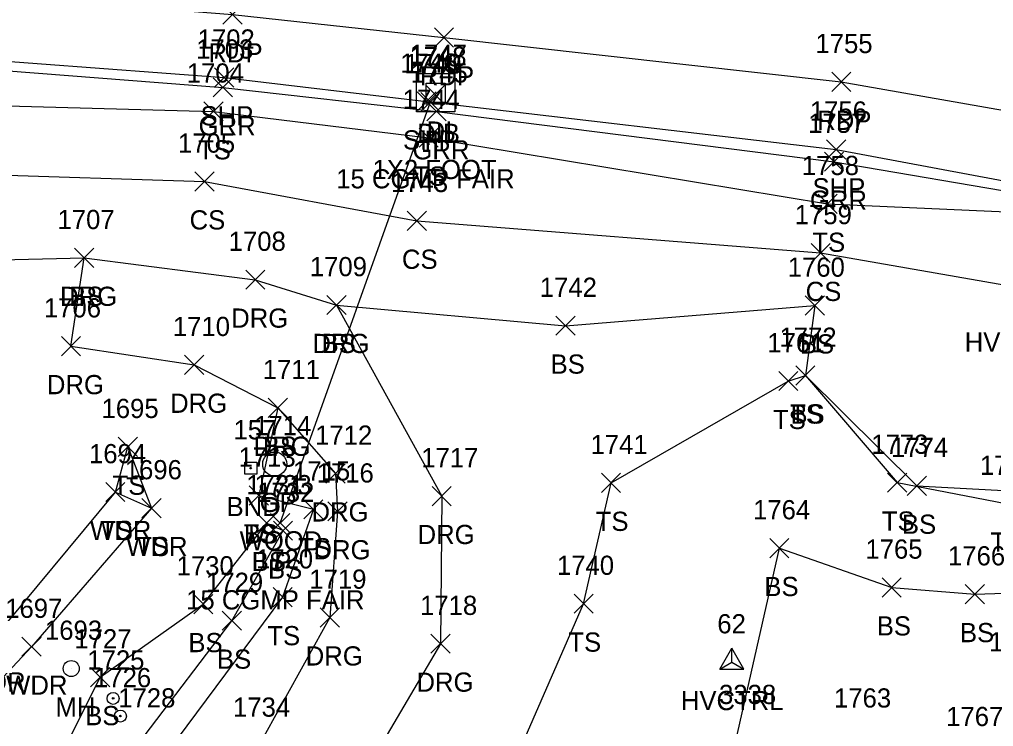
# Model space of a CAD drawing. Extents: x 49137 to 50946, y 9590 to 10709.
# Drawn here: x 50392.8 to 50494.3, y 9981.3 to 10054.9 of the extents above; entities that cross this region are included whole.
import ezdxf

# ---------------------------------------------------------------- set-up
doc = ezdxf.new("R2010")
doc.units = 0
for name, color, linetype in [('C_A', 7, 'Continuous'), ('C_I', 7, 'Continuous'), ('CPSM', 7, 'Continuous'), ('D_A', 7, 'Continuous'), ('D_C', 7, 'Continuous'), ('D_I', 7, 'Continuous'), ('D_TIC', 7, 'Continuous'), ('DCP', 7, 'Continuous'), ('DS', 7, 'Continuous'), ('L_A', 7, 'Continuous'), ('L_I', 7, 'Continuous'), ('L_TIC', 7, 'Continuous'), ('LAWA', 7, 'Continuous'), ('LELB', 7, 'Continuous'), ('M_A', 7, 'Continuous'), ('M_I', 7, 'Continuous'), ('MHBP', 7, 'Continuous'), ('P_A', 7, 'Continuous'), ('P_I', 7, 'Continuous'), ('P_TIC', 7, 'Continuous'), ('PET', 7, 'Continuous'), ('PSP', 7, 'Continuous'), ('R_A', 7, 'Continuous'), ('R_C', 7, 'Continuous'), ('R_I', 7, 'Continuous'), ('R_TIC', 7, 'Continuous'), ('RDG', 7, 'Continuous'), ('RGP', 7, 'Continuous'), ('RGR', 7, 'Continuous'), ('U_A', 7, 'Continuous'), ('U_I', 7, 'Continuous'), ('UUMH', 7, 'Continuous'), ('UWV', 7, 'Continuous')]:
    doc.layers.add(name, color=color, linetype=linetype)

msp = doc.modelspace()

# ---------------------------------------------------------------- linework, layer by layer
at = {"layer": 'CPSM'}
for p, q in [((50465.77, 9987.26), (50467.02, 9989.43)), ((50468.27, 9987.26), (50467.02, 9989.43)), ((50467.02, 9987.98), (50467.02, 9989.43)), ((50465.77, 9987.26), (50467.02, 9987.98)), ((50467.02, 9987.98), (50467.02, 9987.98)), ((50467.02, 9987.98), (50468.27, 9987.26)), ((50465.77, 9987.26), (50468.27, 9987.26))]:
    msp.add_line(p, q, dxfattribs=at)
at = {"layer": 'D_TIC'}
for points in [[(50435.15, 10046.07), (50437.15, 10048.07)], [(50437.15, 10046.07), (50435.15, 10048.07)], [(50434.63, 10045.33), (50436.63, 10047.33)], [(50436.63, 10045.33), (50434.63, 10047.33)], [(50419, 10001.47), (50421, 10003.47)], [(50421, 10001.47), (50419, 10003.47)]]:
    msp.add_lwpolyline(points, dxfattribs=at)
at = {"layer": 'DCP'}
msp.add_lwpolyline([(50420, 10002.47), (50435.63, 10046.33)], dxfattribs=at)
at = {"layer": 'DS'}
for p, q in [((50434.18, 10049.29), (50438.18, 10049.29)), ((50434.18, 10045.29), (50434.18, 10049.29)), ((50438.18, 10049.29), (50438.18, 10045.29)), ((50435.18, 10046.29), (50435.18, 10048.29)), ((50435.18, 10048.29), (50437.18, 10048.29)), ((50437.18, 10048.29), (50437.18, 10046.29)), ((50436.19, 10047.3), (50436.19, 10047.3)), ((50436.19, 10047.3), (50436.19, 10047.3)), ((50437.18, 10046.29), (50435.18, 10046.29)), ((50438.18, 10045.29), (50434.18, 10045.29))]:
    msp.add_line(p, q, dxfattribs=at)
at = {"layer": 'L_TIC'}
for points in [[(50412.04, 10044.35), (50414.04, 10046.35)], [(50414.04, 10044.35), (50412.04, 10046.35)], [(50434.45, 10041.61), (50436.45, 10043.61)], [(50436.45, 10041.61), (50434.45, 10043.61)], [(50411.12, 10037.05), (50413.12, 10039.05)], [(50413.12, 10037.05), (50411.12, 10039.05)], [(50476, 10034.72), (50478, 10036.72)], [(50478, 10034.72), (50476, 10036.72)], [(50433.22, 10032.95), (50435.22, 10034.95)], [(50435.22, 10032.95), (50433.22, 10034.95)], [(50475.27, 10029.6), (50477.27, 10031.6)], [(50477.27, 10029.6), (50475.27, 10031.6)], [(50398.58, 10029.09), (50400.58, 10031.09)], [(50400.58, 10029.09), (50398.58, 10031.09)], [(50424.86, 10024.18), (50426.86, 10026.18)], [(50426.86, 10024.18), (50424.86, 10026.18)], [(50474.66, 10024.13), (50476.66, 10026.13)], [(50476.66, 10024.13), (50474.66, 10026.13)], [(50448.71, 10022.03), (50450.71, 10024.03)], [(50450.71, 10022.03), (50448.71, 10024.03)], [(50473.68, 10016.83), (50475.68, 10018.83)], [(50475.68, 10016.83), (50473.68, 10018.83)], [(50473.68, 10016.83), (50475.68, 10018.83)], [(50475.68, 10016.83), (50473.68, 10018.83)], [(50471.9, 10016.26), (50473.9, 10018.26)], [(50473.9, 10016.26), (50471.9, 10018.26)], [(50418.74, 10013.47), (50420.74, 10015.47)], [(50420.74, 10013.47), (50418.74, 10015.47)], [(50403.13, 10009.41), (50405.13, 10011.41)], [(50405.13, 10009.41), (50403.13, 10011.41)], [(50453.44, 10005.65), (50455.44, 10007.65)], [(50455.44, 10005.65), (50453.44, 10007.65)], [(50483.23, 10005.68), (50485.23, 10007.68)], [(50485.23, 10005.68), (50483.23, 10007.68)], [(50485.29, 10005.35), (50487.29, 10007.35)], [(50487.29, 10005.35), (50485.29, 10007.35)], [(50401.83, 10004.7), (50403.83, 10006.7)], [(50403.83, 10004.7), (50401.83, 10006.7)], [(50401.83, 10004.7), (50403.83, 10006.7)], [(50403.83, 10004.7), (50401.83, 10006.7)], [(50416.78, 10004.34), (50418.78, 10006.34)], [(50418.78, 10004.34), (50416.78, 10006.34)], [(50416.78, 10004.34), (50418.78, 10006.34)], [(50418.78, 10004.34), (50416.78, 10006.34)], [(50405.6, 10003.03), (50407.6, 10005.03)], [(50407.6, 10003.03), (50405.6, 10005.03)], [(50405.6, 10003.03), (50407.6, 10005.03)], [(50407.6, 10003.03), (50405.6, 10005.03)], [(50422.45, 10002.9), (50424.45, 10004.9)], [(50424.45, 10002.9), (50422.45, 10004.9)], [(50417.59, 10001.47), (50419.59, 10003.47)], [(50419.59, 10001.47), (50417.59, 10003.47)], [(50419.29, 10000.68), (50421.29, 10002.68)], [(50421.29, 10000.68), (50419.29, 10002.68)], [(50419.29, 10000.68), (50421.29, 10002.68)], [(50421.29, 10000.68), (50419.29, 10002.68)], [(50470.97, 9998.86), (50472.97, 10000.86)], [(50472.97, 9998.86), (50470.97, 10000.86)], [(50482.67, 9994.76), (50484.67, 9996.76)], [(50484.67, 9994.76), (50482.67, 9996.76)], [(50419.25, 9993.74), (50421.25, 9995.74)], [(50421.25, 9993.74), (50419.25, 9995.74)], [(50450.59, 9993.07), (50452.59, 9995.07)], [(50452.59, 9993.07), (50450.59, 9995.07)], [(50491.32, 9994.06), (50493.32, 9996.06)], [(50493.32, 9994.06), (50491.32, 9996.06)], [(50410.99, 9993.02), (50412.99, 9995.02)], [(50412.99, 9993.02), (50410.99, 9995.02)], [(50413.97, 9991.3), (50415.97, 9993.3)], [(50415.97, 9991.3), (50413.97, 9993.3)], [(50393.1, 9988.59), (50395.1, 9990.59)], [(50395.1, 9988.59), (50393.1, 9990.59)], [(50400.25, 9985.41), (50402.25, 9987.41)], [(50402.25, 9985.41), (50400.25, 9987.41)]]:
    msp.add_lwpolyline(points, dxfattribs=at)
at = {"layer": 'LAWA'}
msp.add_lwpolyline([(50319.22, 9934.09), (50349.18, 9962.81), (50389.74, 9989.92), (50402.83, 10005.7), (50406.6, 10004.03), (50394.1, 9989.59), (50381.28, 9975.89)], dxfattribs=at)
at = {"layer": 'LELB'}
for points in [[(50167.44, 10041.81), (50201.55, 10044.88), (50212.32, 10046.12), (50246.1, 10048.99), (50272.8, 10048.46), (50313.94, 10048.62), (50350.81, 10048.34), (50387.74, 10046.03), (50413.04, 10045.35), (50435.45, 10042.61), (50477, 10035.72), (50497.96, 10034.79)], [(50107.47, 10020.38), (50144.2, 10028.78), (50165.65, 10031.22), (50202.05, 10039.61), (50215.24, 10036.08), (50246.55, 10038.53), (50272.19, 10036.43), (50315.22, 10038.43), (50350.77, 10037.74), (50388.31, 10038.81), (50412.12, 10038.05), (50434.22, 10033.95), (50476.27, 10030.6), (50502.33, 10026.06), (50519.95, 10026.12), (50528.33, 10023.44), (50558.5, 10017.09), (50596.1, 10007.75), (50623.13, 10001.96)], [(50278.22, 10023.17), (50289.26, 10024.35), (50316.04, 10029.33), (50350.22, 10028.42), (50386.55, 10029.79), (50399.58, 10030.09)], [(50425.86, 10025.18), (50449.71, 10023.03), (50475.66, 10025.13), (50474.68, 10017.83), (50486.29, 10006.35), (50502.41, 10005.47)], [(50419.71, 9962.53), (50427.02, 9958.62), (50443.59, 9975.77), (50451.59, 9994.07), (50454.44, 10006.65), (50472.9, 10017.26), (50474.68, 10017.83), (50484.23, 10006.68), (50495.54, 10004.49), (50502.41, 10005.47), (50508.64, 10009.21), (50510.8, 10016.8), (50516.43, 10020.07), (50519.98, 10016.8), (50555.4, 10006.01), (50591.3, 9995.87), (50619.49, 9985.31)], [(50419.74, 10014.47), (50417.78, 10005.34)], [(50402.83, 10005.7), (50404.13, 10010.41), (50406.6, 10004.03)], [(50417.78, 10005.34), (50423.45, 10003.9), (50420.25, 9994.74), (50406.36, 9976.06), (50400.43, 9966.53)], [(50394.04, 9971.92), (50401.25, 9986.41), (50411.99, 9994.02), (50418.59, 10002.47), (50420.29, 10001.68)], [(50398.71, 9968.32), (50405.82, 9980.26), (50414.97, 9992.3), (50420.29, 10001.68)], [(50466.07, 9973.83), (50471.97, 9999.86), (50483.67, 9995.76), (50492.32, 9995.06), (50507.86, 9995.58), (50517.96, 9997.49), (50531.64, 9987.18), (50557.63, 9981.84), (50585.28, 9983.69), (50616.14, 9968.69)]]:
    msp.add_lwpolyline(points, dxfattribs=at)
at = {"layer": 'MHBP'}
msp.add_lwpolyline([(50416.3, 10008.81), (50417.55, 10008.81), (50417.55, 10007.56), (50416.3, 10007.56)], close=True, dxfattribs=at)
msp.add_circle((50416.92, 10008.19), 0.0833, dxfattribs=at)
at = {"layer": 'P_TIC'}
for points in [[(50414.03, 10054.45), (50416.03, 10056.45)], [(50416.03, 10054.45), (50414.03, 10056.45)], [(50436.05, 10052.05), (50438.05, 10054.05)], [(50438.05, 10052.05), (50436.05, 10054.05)], [(50413.17, 10047.89), (50415.17, 10049.89)], [(50415.17, 10047.89), (50413.17, 10049.89)], [(50477.42, 10047.42), (50479.42, 10049.42)], [(50479.42, 10047.42), (50477.42, 10049.42)], [(50434.24, 10045.38), (50436.24, 10047.38)], [(50436.24, 10045.38), (50434.24, 10047.38)], [(50476.89, 10040.39), (50478.89, 10042.39)], [(50478.89, 10040.39), (50476.89, 10042.39)]]:
    msp.add_lwpolyline(points, dxfattribs=at)
at = {"layer": 'PET'}
msp.add_lwpolyline([(49743.42, 9944.81), (49788.35, 9958.02), (49837.04, 9971.51), (49882.75, 9984.49), (49918.64, 9994.5), (49951.14, 10003.99), (49990.91, 10015.05), (50038.8, 10027.76), (50078.38, 10036.75), (50102.79, 10041.88), (50136.94, 10048.02), (50166.81, 10052.31), (50203.48, 10056.47), (50244.74, 10059.59), (50274.3, 10060.67), (50312.69, 10061.26), (50351.88, 10059.79), (50388.42, 10057.55), (50415.03, 10055.45), (50437.05, 10053.05), (50478.42, 10048.42), (50499.95, 10044.65)], dxfattribs=at)
at = {"layer": 'PSP'}
msp.add_lwpolyline([(49745.77, 9936.94), (49791.02, 9949.79), (49838.6, 9962.98), (49884.65, 9976.31), (49920.32, 9986.67), (49952.97, 9996.21), (49993.49, 10007.72), (50041.55, 10020.44), (50079.02, 10029.05), (50103.84, 10034.11), (50138.34, 10040.53), (50167.13, 10044.8), (50204.38, 10048.62), (50245.47, 10052.53), (50273.99, 10052.71), (50313.27, 10053.81), (50350.86, 10052.67), (50388.17, 10050.83), (50414.17, 10048.89), (50435.24, 10046.38), (50477.89, 10041.39), (50498.49, 10037.53)], dxfattribs=at)
at = {"layer": 'R_TIC'}
for points in [[(50413.02, 10046.85), (50415.02, 10048.85)], [(50415.02, 10046.85), (50413.02, 10048.85)], [(50435.27, 10044.35), (50437.27, 10046.35)], [(50437.27, 10044.35), (50435.27, 10046.35)], [(50476.66, 10039.11), (50478.66, 10041.11)], [(50478.66, 10039.11), (50476.66, 10041.11)], [(50398.58, 10029.09), (50400.58, 10031.09)], [(50400.58, 10029.09), (50398.58, 10031.09)], [(50416.4, 10026.82), (50418.4, 10028.82)], [(50418.4, 10026.82), (50416.4, 10028.82)], [(50424.86, 10024.18), (50426.86, 10026.18)], [(50426.86, 10024.18), (50424.86, 10026.18)], [(50397.21, 10019.89), (50399.21, 10021.89)], [(50399.21, 10019.89), (50397.21, 10021.89)], [(50397.21, 10019.89), (50399.21, 10021.89)], [(50399.21, 10019.89), (50397.21, 10021.89)], [(50410.04, 10017.95), (50412.04, 10019.95)], [(50412.04, 10017.95), (50410.04, 10019.95)], [(50418.74, 10013.47), (50420.74, 10015.47)], [(50420.74, 10013.47), (50418.74, 10015.47)], [(50424.76, 10006.63), (50426.76, 10008.63)], [(50426.76, 10006.63), (50424.76, 10008.63)], [(50435.81, 10004.28), (50437.81, 10006.28)], [(50437.81, 10004.28), (50435.81, 10006.28)], [(50424.97, 10002.69), (50426.97, 10004.69)], [(50426.97, 10002.69), (50424.97, 10004.69)], [(50424.16, 9991.63), (50426.16, 9993.63)], [(50426.16, 9991.63), (50424.16, 9993.63)], [(50435.69, 9988.9), (50437.69, 9990.9)], [(50437.69, 9988.9), (50435.69, 9990.9)]]:
    msp.add_lwpolyline(points, dxfattribs=at)
at = {"layer": 'RDG'}
for points in [[(50398.21, 10020.89), (50399.58, 10030.09), (50417.4, 10027.82), (50425.86, 10025.18), (50436.81, 10005.28), (50436.69, 9989.9), (50427.31, 9973.96), (50419.71, 9962.53)], [(50398.21, 10020.89), (50411.04, 10018.95), (50419.74, 10014.47), (50425.76, 10007.63), (50425.97, 10003.69), (50425.16, 9992.63), (50417.77, 9979.3), (50406.78, 9963.51)]]:
    msp.add_lwpolyline(points, dxfattribs=at)
at = {"layer": 'RGP'}
msp.add_line((50419.42, 10008.62), (50419.42, 10008.62), dxfattribs=at)
for radius in [1.25, 0.0833]:
    msp.add_circle((50419.42, 10008.62), radius, dxfattribs=at)
at = {"layer": 'RGR'}
msp.add_lwpolyline([(49745.96, 9935.74), (49791.34, 9948.66), (49838.49, 9962.28), (49885.39, 9975.73), (49920.7, 9985.37), (49953.18, 9995.29), (49993.74, 10006.79), (50040.75, 10019.43), (50079.3, 10027.88), (50102.09, 10032.68), (50138.52, 10039.64), (50167.15, 10043.61), (50204.31, 10047.75), (50245.69, 10050.91), (50273.98, 10052), (50313.38, 10052.67), (50351, 10051.76), (50388.09, 10049.85), (50414.02, 10047.85), (50436.27, 10045.35), (50477.66, 10040.11), (50498.48, 10036.57)], dxfattribs=at)
at = {"layer": 'UUMH'}
for p, q in [((50398.24, 9987.31), (50398.24, 9987.31)), ((50399.08, 9987.31), (50399.08, 9987.31))]:
    msp.add_line(p, q, dxfattribs=at)
msp.add_circle((50398.24, 9987.31), 0.833, dxfattribs=at)
at = {"layer": 'UWV'}
for centre, radius in [((50402.6, 9984.21), 0.625), ((50402.6, 9984.21), 0.0833), ((50403.36, 9982.37), 0.625), ((50403.36, 9982.37), 0.0833)]:
    msp.add_circle(centre, radius, dxfattribs=at)

# ---------------------------------------------------------------- texts
at = {"layer": 'C_A'}
for p in [(50491.27, 10020.32), (50461.71, 9982.98)]:
    msp.add_text('HVCTRL', height=2, dxfattribs=at).set_placement(p)
at = {"layer": 'C_I'}
msp.add_text('62', height=2, dxfattribs=at).set_placement((50465.51, 9990.98))
at = {"layer": 'D_A'}
for s, p in [('DIB', (50434.25, 10042.07)), ('DI', (50435.24, 10042.3)), ('P', (50435.01, 10041.33)), ('P', (50419.38, 9997.47))]:
    msp.add_text(s, height=2, dxfattribs=at).set_placement(p)
at = {"layer": 'D_C'}
for s, p in [('1X2 FOOT', (50429.6, 10038.3)), ('15 CGMP FAIR', (50425.83, 10037.33)), ('15 CGMP FAIR', (50410.2, 9993.47)), ('120 CGMP FOR UTILITIES', (50493.82, 9989.1))]:
    msp.add_text(s, height=2, dxfattribs=at).set_placement(p)
at = {"layer": 'D_I'}
for s, p in [('1748', (50433.45, 10050.07)), ('1747', (50433.49, 10050.3)), ('1749', (50432.93, 10049.33)), ('1733', (50417.31, 10005.47))]:
    msp.add_text(s, height=2, dxfattribs=at).set_placement(p)
at = {"layer": 'L_A'}
for s, p in [('TS', (50411.45, 10040.35)), ('TS', (50433.85, 10037.61)), ('CS', (50410.56, 10033.05)), ('TS', (50475.41, 10030.72)), ('CS', (50432.67, 10028.95)), ('CS', (50474.71, 10025.6)), ('BS', (50398.02, 10025.09)), ('BS', (50424.3, 10020.18)), ('BS', (50474.1, 10020.13)), ('BS', (50448.15, 10018.03)), ('TS', (50473.09, 10012.83)), ('BS', (50473.12, 10012.83)), ('TS', (50471.31, 10012.26)), ('BS', (50418.18, 10009.47)), ('TS', (50402.54, 10005.41)), ('TS', (50452.85, 10001.65)), ('TS', (50482.64, 10001.68)), ('BS', (50484.73, 10001.35)), ('WDR', (50400.19, 10000.7)), ('TS', (50401.24, 10000.7)), ('TS', (50416.19, 10000.34)), ('BS', (50416.22, 10000.34)), ('TS', (50493.95, 9999.49)), ('WDR', (50403.96, 9999.03)), ('TS', (50405.01, 9999.03)), ('TS', (50421.86, 9998.9)), ('BS', (50417.03, 9997.47)), ('BS', (50418.73, 9996.68)), ('BS', (50418.73, 9996.68)), ('BS', (50470.41, 9994.86)), ('BS', (50482.11, 9990.76)), ('BS', (50490.77, 9990.06)), ('BS', (50410.43, 9989.02)), ('TS', (50418.66, 9989.74)), ('TS', (50450, 9989.07)), ('BS', (50413.41, 9987.3)), ('WDR', (50387.1, 9984.92)), ('WDR', (50391.46, 9984.59)), ('BS', (50399.69, 9981.41))]:
    msp.add_text(s, height=2, dxfattribs=at).set_placement(p)
at = {"layer": 'L_I'}
for s, p in [('1704', (50410.27, 10048.35)), ('1744', (50432.75, 10045.61)), ('1705', (50409.35, 10041.05)), ('1758', (50474.31, 10038.72)), ('1743', (50431.53, 10036.95)), ('1759', (50473.57, 10033.6)), ('1707', (50396.81, 10033.09)), ('1709', (50423.08, 10028.18)), ('1760', (50472.84, 10028.13)), ('1742', (50447.02, 10026.03)), ('1772', (50471.98, 10020.83)), ('1772', (50471.98, 10020.83)), ('1761', (50470.72, 10020.26)), ('1711', (50418.18, 10017.47)), ('1695', (50401.39, 10013.41)), ('1741', (50452.31, 10009.65)), ('1773', (50481.54, 10009.68)), ('1774', (50483.59, 10009.35)), ('1694', (50400.09, 10008.7)), ('1694', (50400.09, 10008.7)), ('1713', (50415.66, 10008.34)), ('1713', (50415.66, 10008.34)), ('1775', (50492.85, 10007.49)), ('1696', (50403.81, 10007.03)), ('1696', (50403.81, 10007.03)), ('1715', (50421.33, 10006.9)), ('1731', (50416.47, 10005.47)), ('1732', (50417.6, 10004.68)), ('1732', (50417.6, 10004.68)), ('1764', (50469.23, 10002.86)), ('1765', (50480.93, 9998.76)), ('1720', (50417.47, 9997.74)), ('1766', (50489.53, 9998.06)), ('1730', (50409.21, 9997.02)), ('1740', (50448.81, 9997.07)), ('1729', (50412.27, 9995.3)), ('1697', (50391.36, 9992.59)), ('1727', (50398.56, 9989.41)), ('1728', (50403.13, 9983.26)), ('1763', (50477.66, 9983.25)), ('1767', (50489.34, 9981.32))]:
    msp.add_text(s, height=2, dxfattribs=at).set_placement(p)
at = {"layer": 'M_A'}
msp.add_text('BND', height=2, dxfattribs=at).set_placement((50414.41, 10003.19))
at = {"layer": 'M_I'}
msp.add_text('157', height=2, dxfattribs=at).set_placement((50415.13, 10011.19))
at = {"layer": 'P_A'}
for s, p in [('RDP', (50412.52, 10050.45)), ('RDP', (50434.54, 10048.05)), ('SHP', (50411.7, 10043.89)), ('RDP', (50475.91, 10043.42)), ('SHP', (50432.78, 10041.38)), ('SHP', (50475.42, 10036.39))]:
    msp.add_text(s, height=2, dxfattribs=at).set_placement(p)
at = {"layer": 'P_I'}
for s, p in [('1702', (50411.4, 10051.89)), ('1755', (50475.73, 10051.42)), ('1746', (50432.5, 10049.38)), ('1756', (50475.14, 10044.39))]:
    msp.add_text(s, height=2, dxfattribs=at).set_placement(p)
at = {"layer": 'R_A'}
for s, p in [('GRR', (50411.5, 10042.85)), ('GRR', (50433.76, 10040.35)), ('GRR', (50475.15, 10035.11)), ('DRG', (50397.07, 10025.09)), ('DRG', (50414.89, 10022.82)), ('DRG', (50423.35, 10020.18)), ('DRG', (50395.7, 10015.89)), ('DRG', (50395.7, 10015.89)), ('DRG', (50408.53, 10013.95)), ('DRG', (50417.23, 10009.47)), ('GP', (50417.85, 10003.62)), ('DRG', (50423.25, 10002.63)), ('DRG', (50434.3, 10000.28)), ('DRG', (50423.46, 9998.69)), ('DRG', (50422.65, 9987.63)), ('DRG', (50434.18, 9984.9))]:
    msp.add_text(s, height=2, dxfattribs=at).set_placement(p)
at = {"layer": 'R_C'}
msp.add_text('WOOD', height=2, dxfattribs=at).set_placement((50415.77, 9999.62))
at = {"layer": 'R_I'}
for s, p in [('1703', (50411.25, 10050.85)), ('1745', (50433.58, 10048.35)), ('1757', (50474.97, 10043.11)), ('1707', (50396.81, 10033.09)), ('1708', (50414.63, 10030.82)), ('1709', (50423.08, 10028.18)), ('1706', (50395.39, 10023.89)), ('1706', (50395.39, 10023.89)), ('1710', (50408.82, 10021.95)), ('1711', (50418.18, 10017.47)), ('1714', (50417.29, 10011.62)), ('1712', (50423.63, 10010.63)), ('1717', (50434.68, 10008.28)), ('1716', (50423.79, 10006.69)), ('1719', (50423.03, 9995.63)), ('1718', (50434.56, 9992.9)), ('1734', (50415.08, 9982.3))]:
    msp.add_text(s, height=2, dxfattribs=at).set_placement(p)
at = {"layer": 'U_A'}
msp.add_text('MH', height=2, dxfattribs=at).set_placement((50396.6, 9982.31))
at = {"layer": 'U_I'}
for s, p in [('1693', (50395.5, 9990.31)), ('1725', (50399.91, 9987.21)), ('1726', (50400.61, 9985.37)), ('3338', (50465.69, 9983.62))]:
    msp.add_text(s, height=2, dxfattribs=at).set_placement(p)

doc.saveas('drawing.dxf')
